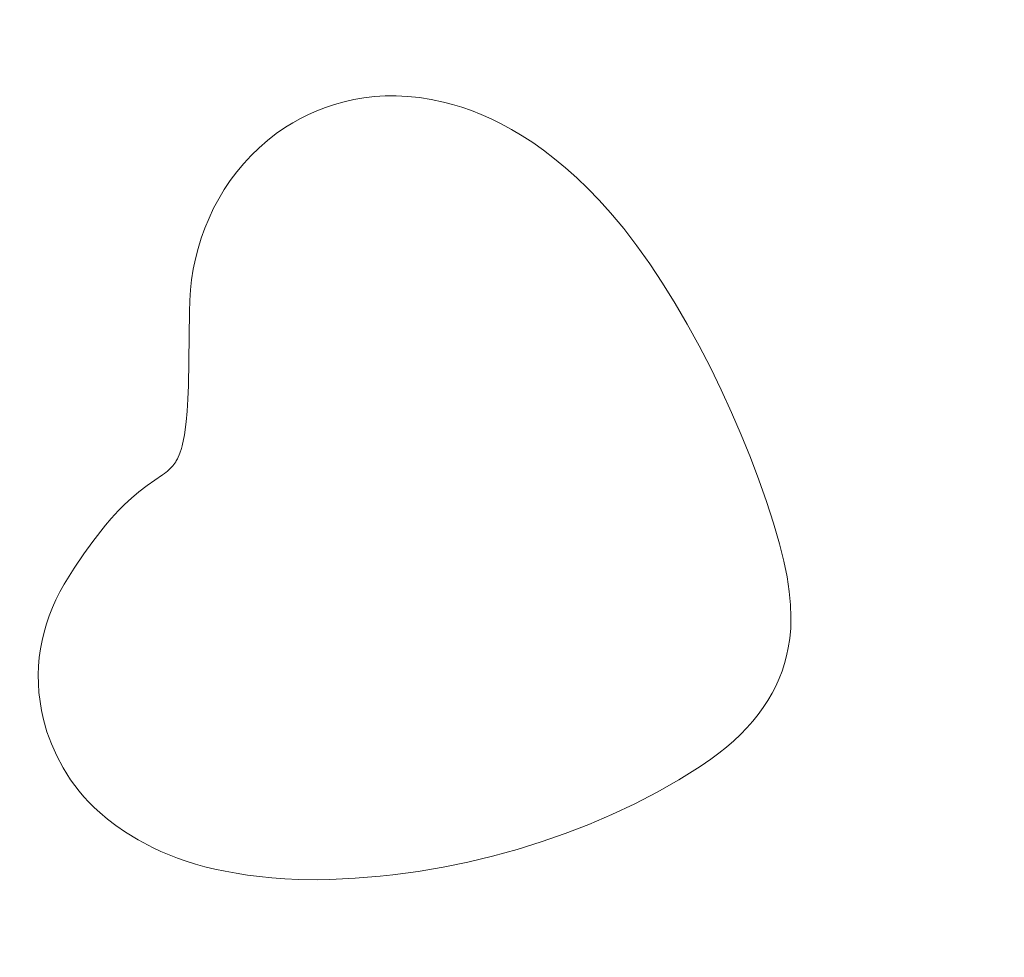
# Model space of a CAD drawing. Header units: millimetres. Extents: x -159 to 180, y -161 to 116.
# Tile 540 of 656: x 27.17 to 34.73, y -76.53 to -69.32. Entities that reach past the tile are written whole.
import ezdxf

# ---------------------------------------------------------------- set-up
doc = ezdxf.new("R2010")
doc.units = ezdxf.units.MM
doc.header["$MEASUREMENT"] = 0
doc.layers.add('Layer 1', color=7, linetype='Continuous')

msp = doc.modelspace()

# ---------------------------------------------------------------- linework, layer by layer
at = {"layer": 'Layer 1', "color": 18, "lineweight": 9}
for points, knots in [([(-158.5852, -104.074), (-158.5852, -104.074), (179.5952, -104.074), (179.5952, -104.074), (179.5952, -104.074), (179.5952, -104.074), (179.5952, 115.719), (179.5952, 115.719), (179.5952, 115.719), (179.5952, 115.719), (-158.5852, 115.719), (-158.5852, 115.719), (-158.5852, 115.719), (-158.5852, 115.719), (-158.5852, -104.074), (-158.5852, -104.074)], [0, 0, 0, 0, 0.2, 0.2, 0.2, 0.2, 0.4, 0.4, 0.4, 0.4, 0.6, 0.6, 0.6, 0.6, 1, 1, 1, 1]), ([(58.7021, -7.5691), (58.7021, -7.5691), (58.7021, -2.7996), (58.7021, -2.7996), (58.7021, -2.7996), (58.7021, -2.7996), (53.9333, -2.7996), (53.9333, -2.7996), (53.9333, -2.7996), (53.9333, -2.7996), (53.9333, 0.2004), (53.9333, 0.2004), (53.9333, 0.2004), (53.9333, 0.2004), (45.9738, 0.2004), (45.9738, 0.2004), (45.9738, 0.2004), (45.9738, 0.2004), (45.9738, -2.7996), (45.9738, -2.7996), (45.9738, -2.7996), (45.9738, -2.7996), (38.2683, -2.7996), (38.2683, -2.7996), (38.2683, -2.7996), (38.2683, -2.7996), (38.2683, 0.2004), (38.2683, 0.2004), (38.2683, 0.2004), (38.2683, 0.2004), (30.3088, 0.2004), (30.3088, 0.2004), (30.3088, 0.2004), (30.3088, 0.2004), (30.3088, -2.7996), (30.3088, -2.7996), (30.3088, -2.7996), (30.3088, -2.7996), (22.6034, -2.7996), (22.6034, -2.7996), (22.6034, -2.7996), (22.6034, -2.7996), (22.6034, 0.2004), (22.6034, 0.2004), (22.6034, 0.2004), (22.6034, 0.2004), (14.6439, 0.2004), (14.6439, 0.2004), (14.6439, 0.2004), (14.6439, 0.2004), (14.6439, -2.7996), (14.6439, -2.7996), (14.6439, -2.7996), (14.6439, -2.7996), (6.9385, -2.7996), (6.9385, -2.7996), (6.9385, -2.7996), (6.9385, -2.7996), (6.9385, 0.2004), (6.9385, 0.2004), (6.9385, 0.2004), (6.9385, 0.2004), (-1.021, 0.2004), (-1.021, 0.2004), (-1.021, 0.2004), (-1.021, 0.2004), (-1.021, -2.7996), (-1.021, -2.7996), (-1.021, -2.7996), (-1.021, -2.7996), (-8.7264, -2.7996), (-8.7264, -2.7996), (-8.7264, -2.7996), (-8.7264, -2.7996), (-8.7264, 0.2004), (-8.7264, 0.2004), (-8.7264, 0.2004), (-8.7264, 0.2004), (-16.686, 0.2004), (-16.686, 0.2004), (-16.686, 0.2004), (-16.686, 0.2004), (-16.686, -2.7996), (-16.686, -2.7996), (-16.686, -2.7996), (-16.686, -2.7996), (-24.3914, -2.7996), (-24.3914, -2.7996), (-24.3914, -2.7996), (-24.3914, -2.7996), (-24.3914, 0.2004), (-24.3914, 0.2004), (-24.3914, 0.2004), (-24.3914, 0.2004), (-32.351, 0.2004), (-32.351, 0.2004), (-32.351, 0.2004), (-32.351, 0.2004), (-32.351, -2.7996), (-32.351, -2.7996), (-32.351, -2.7996), (-32.351, -2.7996), (-37.1199, -2.7996), (-37.1199, -2.7996), (-37.1199, -2.7996), (-37.1199, -2.7996), (-37.1199, -7.5691), (-37.1199, -7.5691), (-37.1199, -7.5691), (-37.1199, -7.5691), (-40.1199, -7.5691), (-40.1199, -7.5691), (-40.1199, -7.5691), (-40.1199, -7.5691), (-40.1199, -15.5281), (-40.1199, -15.5281), (-40.1199, -15.5281), (-40.1199, -15.5281), (-37.1199, -15.5281), (-37.1199, -15.5281), (-37.1199, -15.5281), (-37.1199, -15.5281), (-37.1199, -23.2341), (-37.1199, -23.2341), (-37.1199, -23.2341), (-37.1199, -23.2341), (-40.1199, -23.2341), (-40.1199, -23.2341), (-40.1199, -23.2341), (-40.1199, -23.2341), (-40.1199, -31.1931), (-40.1199, -31.1931), (-40.1199, -31.1931), (-40.1199, -31.1931), (-37.1199, -31.1931), (-37.1199, -31.1931), (-37.1199, -31.1931), (-37.1199, -31.1931), (-37.1199, -38.8982), (-37.1199, -38.8982), (-37.1199, -38.8982), (-37.1199, -38.8982), (-40.1199, -38.8982), (-40.1199, -38.8982), (-40.1199, -38.8982), (-40.1199, -38.8982), (-40.1199, -46.8582), (-40.1199, -46.8582), (-40.1199, -46.8582), (-40.1199, -46.8582), (-37.1199, -46.8582), (-37.1199, -46.8582), (-37.1199, -46.8582), (-37.1199, -46.8582), (-37.1199, -54.5632), (-37.1199, -54.5632), (-37.1199, -54.5632), (-37.1199, -54.5632), (-40.1199, -54.5632), (-40.1199, -54.5632), (-40.1199, -54.5632), (-40.1199, -54.5632), (-40.1199, -62.5232), (-40.1199, -62.5232), (-40.1199, -62.5232), (-40.1199, -62.5232), (-37.1199, -62.5232), (-37.1199, -62.5232), (-37.1199, -62.5232), (-37.1199, -62.5232), (-37.1199, -70.2283), (-37.1199, -70.2283), (-37.1199, -70.2283), (-37.1199, -70.2283), (-40.1199, -70.2283), (-40.1199, -70.2283), (-40.1199, -70.2283), (-40.1199, -70.2283), (-40.1199, -78.1882), (-40.1199, -78.1882), (-40.1199, -78.1882), (-40.1199, -78.1882), (-37.1199, -78.1882), (-37.1199, -78.1882), (-37.1199, -78.1882), (-37.1199, -78.1882), (-37.1199, -85.8933), (-37.1199, -85.8933), (-37.1199, -85.8933), (-37.1199, -85.8933), (-40.1199, -85.8933), (-40.1199, -85.8933), (-40.1199, -85.8933), (-40.1199, -85.8933), (-40.1199, -93.8533), (-40.1199, -93.8533), (-40.1199, -93.8533), (-40.1199, -93.8533), (-37.1199, -93.8533), (-37.1199, -93.8533), (-37.1199, -93.8533), (-37.1199, -93.8533), (-37.1199, -98.6218), (-37.1199, -98.6218), (-37.1199, -98.6218), (-37.1199, -98.6218), (-32.351, -98.6218), (-32.351, -98.6218), (-32.351, -98.6218), (-32.351, -98.6218), (-32.351, -101.6218), (-32.351, -101.6218), (-32.351, -101.6218), (-32.351, -101.6218), (-24.3914, -101.6218), (-24.3914, -101.6218), (-24.3914, -101.6218), (-24.3914, -101.6218), (-24.3914, -98.6218), (-24.3914, -98.6218), (-24.3914, -98.6218), (-24.3914, -98.6218), (-16.686, -98.6218), (-16.686, -98.6218), (-16.686, -98.6218), (-16.686, -98.6218), (-16.686, -101.6218), (-16.686, -101.6218), (-16.686, -101.6218), (-16.686, -101.6218), (-8.7264, -101.6218), (-8.7264, -101.6218), (-8.7264, -101.6218), (-8.7264, -101.6218), (-8.7264, -98.6218), (-8.7264, -98.6218), (-8.7264, -98.6218), (-8.7264, -98.6218), (-1.021, -98.6218), (-1.021, -98.6218), (-1.021, -98.6218), (-1.021, -98.6218), (-1.021, -101.6218), (-1.021, -101.6218), (-1.021, -101.6218), (-1.021, -101.6218), (6.9385, -101.6218), (6.9385, -101.6218), (6.9385, -101.6218), (6.9385, -101.6218), (6.9385, -98.6218), (6.9385, -98.6218), (6.9385, -98.6218), (6.9385, -98.6218), (14.6439, -98.6218), (14.6439, -98.6218), (14.6439, -98.6218), (14.6439, -98.6218), (14.6439, -101.6218), (14.6439, -101.6218), (14.6439, -101.6218), (14.6439, -101.6218), (22.6034, -101.6218), (22.6034, -101.6218), (22.6034, -101.6218), (22.6034, -101.6218), (22.6034, -98.6218), (22.6034, -98.6218), (22.6034, -98.6218), (22.6034, -98.6218), (30.3088, -98.6218), (30.3088, -98.6218), (30.3088, -98.6218), (30.3088, -98.6218), (30.3088, -101.6218), (30.3088, -101.6218), (30.3088, -101.6218), (30.3088, -101.6218), (38.2683, -101.6218), (38.2683, -101.6218), (38.2683, -101.6218), (38.2683, -101.6218), (38.2683, -98.6218), (38.2683, -98.6218), (38.2683, -98.6218), (38.2683, -98.6218), (45.9738, -98.6218), (45.9738, -98.6218), (45.9738, -98.6218), (45.9738, -98.6218), (45.9738, -101.6218), (45.9738, -101.6218), (45.9738, -101.6218), (45.9738, -101.6218), (53.9333, -101.6218), (53.9333, -101.6218), (53.9333, -101.6218), (53.9333, -101.6218), (53.9333, -98.6218), (53.9333, -98.6218), (53.9333, -98.6218), (53.9333, -98.6218), (58.7021, -98.6218), (58.7021, -98.6218), (58.7021, -98.6218), (58.7021, -98.6218), (58.7021, -93.8533), (58.7021, -93.8533), (58.7021, -93.8533), (58.7021, -93.8533), (61.7021, -93.8533), (61.7021, -93.8533), (61.7021, -93.8533), (61.7021, -93.8533), (61.7021, -85.8933), (61.7021, -85.8933), (61.7021, -85.8933), (61.7021, -85.8933), (58.7021, -85.8933), (58.7021, -85.8933), (58.7021, -85.8933), (58.7021, -85.8933), (58.7021, -78.1882), (58.7021, -78.1882), (58.7021, -78.1882), (58.7021, -78.1882), (61.7021, -78.1882), (61.7021, -78.1882), (61.7021, -78.1882), (61.7021, -78.1882), (61.7021, -70.2283), (61.7021, -70.2283), (61.7021, -70.2283), (61.7021, -70.2283), (58.7021, -70.2283), (58.7021, -70.2283), (58.7021, -70.2283), (58.7021, -70.2283), (58.7021, -62.5232), (58.7021, -62.5232), (58.7021, -62.5232), (58.7021, -62.5232), (61.7021, -62.5232), (61.7021, -62.5232), (61.7021, -62.5232), (61.7021, -62.5232), (61.7021, -54.5632), (61.7021, -54.5632), (61.7021, -54.5632), (61.7021, -54.5632), (58.7021, -54.5632), (58.7021, -54.5632), (58.7021, -54.5632), (58.7021, -54.5632), (58.7021, -46.8582), (58.7021, -46.8582), (58.7021, -46.8582), (58.7021, -46.8582), (61.7021, -46.8582), (61.7021, -46.8582), (61.7021, -46.8582), (61.7021, -46.8582), (61.7021, -38.8982), (61.7021, -38.8982), (61.7021, -38.8982), (61.7021, -38.8982), (58.7021, -38.8982), (58.7021, -38.8982), (58.7021, -38.8982), (58.7021, -38.8982), (58.7021, -31.1931), (58.7021, -31.1931), (58.7021, -31.1931), (58.7021, -31.1931), (61.7021, -31.1931), (61.7021, -31.1931), (61.7021, -31.1931), (61.7021, -31.1931), (61.7021, -23.2341), (61.7021, -23.2341), (61.7021, -23.2341), (61.7021, -23.2341), (58.7021, -23.2341), (58.7021, -23.2341), (58.7021, -23.2341), (58.7021, -23.2341), (58.7021, -15.5281), (58.7021, -15.5281), (58.7021, -15.5281), (58.7021, -15.5281), (61.7021, -15.5281), (61.7021, -15.5281), (61.7021, -15.5281), (61.7021, -15.5281), (61.7021, -7.5691), (61.7021, -7.5691), (61.7021, -7.5691), (61.7021, -7.5691), (58.7021, -7.5691), (58.7021, -7.5691)], [0, 0, 0, 0, 0.009901, 0.009901, 0.009901, 0.009901, 0.019802, 0.019802, 0.019802, 0.019802, 0.029703, 0.029703, 0.029703, 0.029703, 0.039604, 0.039604, 0.039604, 0.039604, 0.049505, 0.049505, 0.049505, 0.049505, 0.059406, 0.059406, 0.059406, 0.059406, 0.069307, 0.069307, 0.069307, 0.069307, 0.079208, 0.079208, 0.079208, 0.079208, 0.089109, 0.089109, 0.089109, 0.089109, 0.09901, 0.09901, 0.09901, 0.09901, 0.108911, 0.108911, 0.108911, 0.108911, 0.118812, 0.118812, 0.118812, 0.118812, 0.128713, 0.128713, 0.128713, 0.128713, 0.138614, 0.138614, 0.138614, 0.138614, 0.148515, 0.148515, 0.148515, 0.148515, 0.158416, 0.158416, 0.158416, 0.158416, 0.168317, 0.168317, 0.168317, 0.168317, 0.178218, 0.178218, 0.178218, 0.178218, 0.188119, 0.188119, 0.188119, 0.188119, 0.19802, 0.19802, 0.19802, 0.19802, 0.207921, 0.207921, 0.207921, 0.207921, 0.217822, 0.217822, 0.217822, 0.217822, 0.227723, 0.227723, 0.227723, 0.227723, 0.237624, 0.237624, 0.237624, 0.237624, 0.247525, 0.247525, 0.247525, 0.247525, 0.257426, 0.257426, 0.257426, 0.257426, 0.267327, 0.267327, 0.267327, 0.267327, 0.277228, 0.277228, 0.277228, 0.277228, 0.287129, 0.287129, 0.287129, 0.287129, 0.29703, 0.29703, 0.29703, 0.29703, 0.306931, 0.306931, 0.306931, 0.306931, 0.316832, 0.316832, 0.316832, 0.316832, 0.326733, 0.326733, 0.326733, 0.326733, 0.336634, 0.336634, 0.336634, 0.336634, 0.346535, 0.346535, 0.346535, 0.346535, 0.356436, 0.356436, 0.356436, 0.356436, 0.366337, 0.366337, 0.366337, 0.366337, 0.376238, 0.376238, 0.376238, 0.376238, 0.386139, 0.386139, 0.386139, 0.386139, 0.39604, 0.39604, 0.39604, 0.39604, 0.405941, 0.405941, 0.405941, 0.405941, 0.415842, 0.415842, 0.415842, 0.415842, 0.425743, 0.425743, 0.425743, 0.425743, 0.435644, 0.435644, 0.435644, 0.435644, 0.445545, 0.445545, 0.445545, 0.445545, 0.455446, 0.455446, 0.455446, 0.455446, 0.465347, 0.465347, 0.465347, 0.465347, 0.475248, 0.475248, 0.475248, 0.475248, 0.485149, 0.485149, 0.485149, 0.485149, 0.49505, 0.49505, 0.49505, 0.49505, 0.50495, 0.50495, 0.50495, 0.50495, 0.514851, 0.514851, 0.514851, 0.514851, 0.524752, 0.524752, 0.524752, 0.524752, 0.534653, 0.534653, 0.534653, 0.534653, 0.544554, 0.544554, 0.544554, 0.544554, 0.554455, 0.554455, 0.554455, 0.554455, 0.564356, 0.564356, 0.564356, 0.564356, 0.574257, 0.574257, 0.574257, 0.574257, 0.584158, 0.584158, 0.584158, 0.584158, 0.594059, 0.594059, 0.594059, 0.594059, 0.60396, 0.60396, 0.60396, 0.60396, 0.613861, 0.613861, 0.613861, 0.613861, 0.623762, 0.623762, 0.623762, 0.623762, 0.633663, 0.633663, 0.633663, 0.633663, 0.643564, 0.643564, 0.643564, 0.643564, 0.653465, 0.653465, 0.653465, 0.653465, 0.663366, 0.663366, 0.663366, 0.663366, 0.673267, 0.673267, 0.673267, 0.673267, 0.683168, 0.683168, 0.683168, 0.683168, 0.693069, 0.693069, 0.693069, 0.693069, 0.70297, 0.70297, 0.70297, 0.70297, 0.712871, 0.712871, 0.712871, 0.712871, 0.722772, 0.722772, 0.722772, 0.722772, 0.732673, 0.732673, 0.732673, 0.732673, 0.742574, 0.742574, 0.742574, 0.742574, 0.752475, 0.752475, 0.752475, 0.752475, 0.762376, 0.762376, 0.762376, 0.762376, 0.772277, 0.772277, 0.772277, 0.772277, 0.782178, 0.782178, 0.782178, 0.782178, 0.792079, 0.792079, 0.792079, 0.792079, 0.80198, 0.80198, 0.80198, 0.80198, 0.811881, 0.811881, 0.811881, 0.811881, 0.821782, 0.821782, 0.821782, 0.821782, 0.831683, 0.831683, 0.831683, 0.831683, 0.841584, 0.841584, 0.841584, 0.841584, 0.851485, 0.851485, 0.851485, 0.851485, 0.861386, 0.861386, 0.861386, 0.861386, 0.871287, 0.871287, 0.871287, 0.871287, 0.881188, 0.881188, 0.881188, 0.881188, 0.891089, 0.891089, 0.891089, 0.891089, 0.90099, 0.90099, 0.90099, 0.90099, 0.910891, 0.910891, 0.910891, 0.910891, 0.920792, 0.920792, 0.920792, 0.920792, 0.930693, 0.930693, 0.930693, 0.930693, 0.940594, 0.940594, 0.940594, 0.940594, 0.950495, 0.950495, 0.950495, 0.950495, 0.960396, 0.960396, 0.960396, 0.960396, 0.970297, 0.970297, 0.970297, 0.970297, 0.980198, 0.980198, 0.980198, 0.980198, 1, 1, 1, 1]), ([(28.0773, -75.6296), (28.0773, -75.6296), (28.1929, -75.6896), (28.1929, -75.6896), (28.1929, -75.6896), (28.1929, -75.6896), (28.2534, -75.7175), (28.2534, -75.7175), (28.2534, -75.7175), (28.2534, -75.7175), (28.316, -75.744), (28.316, -75.744), (28.316, -75.744), (28.316, -75.744), (28.3809, -75.7691), (28.3809, -75.7691), (28.3809, -75.7691), (28.3809, -75.7691), (28.4483, -75.7926), (28.4483, -75.7926), (28.4483, -75.7926), (28.4483, -75.7926), (28.5185, -75.8146), (28.5185, -75.8146), (28.5185, -75.8146), (28.5185, -75.8146), (28.5916, -75.835), (28.5916, -75.835), (28.5916, -75.835), (28.5916, -75.835), (28.668, -75.8537), (28.668, -75.8537), (28.668, -75.8537), (28.668, -75.8537), (28.7478, -75.8706), (28.7478, -75.8706), (28.7478, -75.8706), (28.7478, -75.8706), (28.8313, -75.8858), (28.8313, -75.8858), (28.8313, -75.8858), (28.8313, -75.8858), (28.9186, -75.8992), (28.9186, -75.8992), (28.9186, -75.8992), (28.9186, -75.8992), (29.0101, -75.9107), (29.0101, -75.9107), (29.0101, -75.9107), (29.0101, -75.9107), (29.1059, -75.9202), (29.1059, -75.9202), (29.1059, -75.9202), (29.1059, -75.9202), (29.2063, -75.9278), (29.2063, -75.9278), (29.2063, -75.9278), (29.2063, -75.9278), (29.3115, -75.9334), (29.3115, -75.9334), (29.3115, -75.9334), (29.3115, -75.9334), (29.4534, -75.9353), (29.4534, -75.9353), (29.4534, -75.9353), (29.4534, -75.9353), (29.5505, -75.9332), (29.5505, -75.9332), (29.5505, -75.9332), (29.5505, -75.9332), (29.6477, -75.9293), (29.6477, -75.9293), (29.6477, -75.9293), (29.6477, -75.9293), (29.7449, -75.9238), (29.7449, -75.9238), (29.7449, -75.9238), (29.7449, -75.9238), (29.842, -75.9167), (29.842, -75.9167), (29.842, -75.9167), (29.842, -75.9167), (29.9391, -75.9079), (29.9391, -75.9079), (29.9391, -75.9079), (29.9391, -75.9079), (30.036, -75.8974), (30.036, -75.8974), (30.036, -75.8974), (30.036, -75.8974), (30.2292, -75.8715), (30.2292, -75.8715), (30.2292, -75.8715), (30.2292, -75.8715), (30.4216, -75.8391), (30.4216, -75.8391), (30.4216, -75.8391), (30.4216, -75.8391), (30.6128, -75.8003), (30.6128, -75.8003), (30.6128, -75.8003), (30.6128, -75.8003), (30.8025, -75.755), (30.8025, -75.755), (30.8025, -75.755), (30.8025, -75.755), (30.9904, -75.7033), (30.9904, -75.7033), (30.9904, -75.7033), (30.9904, -75.7033), (31.1763, -75.6453), (31.1763, -75.6453), (31.1763, -75.6453), (31.1763, -75.6453), (31.36, -75.5811), (31.36, -75.5811), (31.36, -75.5811), (31.36, -75.5811), (31.541, -75.5105), (31.541, -75.5105), (31.541, -75.5105), (31.541, -75.5105), (31.7192, -75.4338), (31.7192, -75.4338), (31.7192, -75.4338), (31.7192, -75.4338), (31.8942, -75.351), (31.8942, -75.351), (31.8942, -75.351), (31.8942, -75.351), (32.0658, -75.2621), (32.0658, -75.2621), (32.0658, -75.2621), (32.0658, -75.2621), (32.2337, -75.1671), (32.2337, -75.1671), (32.2337, -75.1671), (32.2337, -75.1671), (32.3977, -75.0662), (32.3977, -75.0662), (32.3977, -75.0662), (32.3977, -75.0662), (32.4388, -75.0379), (32.4388, -75.0379), (32.4388, -75.0379), (32.4388, -75.0379), (32.4784, -75.0095), (32.4784, -75.0095), (32.4784, -75.0095), (32.4784, -75.0095), (32.5409, -74.963), (32.5409, -74.963), (32.5409, -74.963), (32.5409, -74.963), (32.6, -74.9156), (32.6, -74.9156), (32.6, -74.9156), (32.6, -74.9156), (32.6555, -74.8672), (32.6555, -74.8672), (32.6555, -74.8672), (32.6555, -74.8672), (32.7077, -74.8179), (32.7077, -74.8179), (32.7077, -74.8179), (32.7077, -74.8179), (32.7564, -74.7677), (32.7564, -74.7677), (32.7564, -74.7677), (32.7564, -74.7677), (32.8017, -74.7165), (32.8017, -74.7165), (32.8017, -74.7165), (32.8017, -74.7165), (32.8436, -74.6644), (32.8436, -74.6644), (32.8436, -74.6644), (32.8436, -74.6644), (32.8823, -74.6113), (32.8823, -74.6113), (32.8823, -74.6113), (32.8823, -74.6113), (32.9176, -74.5573), (32.9176, -74.5573), (32.9176, -74.5573), (32.9176, -74.5573), (32.9496, -74.5024), (32.9496, -74.5024), (32.9496, -74.5024), (32.9496, -74.5024), (32.9784, -74.4465), (32.9784, -74.4465), (32.9784, -74.4465), (32.9784, -74.4465), (33.004, -74.3897), (33.004, -74.3897), (33.004, -74.3897), (33.004, -74.3897), (33.0264, -74.332), (33.0264, -74.332), (33.0264, -74.332), (33.0264, -74.332), (33.0456, -74.2733), (33.0456, -74.2733), (33.0456, -74.2733), (33.0456, -74.2733), (33.0617, -74.2136), (33.0617, -74.2136), (33.0617, -74.2136), (33.0617, -74.2136), (33.0747, -74.1531), (33.0747, -74.1531), (33.0747, -74.1531), (33.0747, -74.1531), (33.0859, -74.0808), (33.0859, -74.0808), (33.0859, -74.0808), (33.0859, -74.0808), (33.093, -74.0018), (33.093, -74.0018), (33.093, -74.0018), (33.093, -74.0018), (33.0953, -73.9155), (33.0953, -73.9155), (33.0953, -73.9155), (33.0953, -73.9155), (33.092, -73.8213), (33.092, -73.8213), (33.092, -73.8213), (33.092, -73.8213), (33.0823, -73.7186), (33.0823, -73.7186), (33.0823, -73.7186), (33.0823, -73.7186), (33.0656, -73.607), (33.0656, -73.607), (33.0656, -73.607), (33.0656, -73.607), (33.0411, -73.4857), (33.0411, -73.4857), (33.0411, -73.4857), (33.0411, -73.4857), (33.0079, -73.3543), (33.0079, -73.3543), (33.0079, -73.3543), (33.0079, -73.3543), (32.9611, -73.1939), (32.9611, -73.1939), (32.9611, -73.1939), (32.9611, -73.1939), (32.9079, -73.0289), (32.9079, -73.0289), (32.9079, -73.0289), (32.9079, -73.0289), (32.8486, -72.8604), (32.8486, -72.8604), (32.8486, -72.8604), (32.8486, -72.8604), (32.7838, -72.6892), (32.7838, -72.6892), (32.7838, -72.6892), (32.7838, -72.6892), (32.7137, -72.5165), (32.7137, -72.5165), (32.7137, -72.5165), (32.7137, -72.5165), (32.6387, -72.3433), (32.6387, -72.3433), (32.6387, -72.3433), (32.6387, -72.3433), (32.5593, -72.1705), (32.5593, -72.1705), (32.5593, -72.1705), (32.5593, -72.1705), (32.4758, -71.9993), (32.4758, -71.9993), (32.4758, -71.9993), (32.4758, -71.9993), (32.3887, -71.8307), (32.3887, -71.8307), (32.3887, -71.8307), (32.3887, -71.8307), (32.2983, -71.6657), (32.2983, -71.6657), (32.2983, -71.6657), (32.2983, -71.6657), (32.2049, -71.5052), (32.2049, -71.5052), (32.2049, -71.5052), (32.2049, -71.5052), (32.1091, -71.3505), (32.1091, -71.3505), (32.1091, -71.3505), (32.1091, -71.3505), (32.0112, -71.2023), (32.0112, -71.2023), (32.0112, -71.2023), (32.0112, -71.2023), (31.9116, -71.0619), (31.9116, -71.0619), (31.9116, -71.0619), (31.9116, -71.0619), (31.8106, -70.9303), (31.8106, -70.9303), (31.8106, -70.9303), (31.8106, -70.9303), (31.7087, -70.8084), (31.7087, -70.8084), (31.7087, -70.8084), (31.7087, -70.8084), (31.6215, -70.7121), (31.6215, -70.7121), (31.6215, -70.7121), (31.6215, -70.7121), (31.5347, -70.6227), (31.5347, -70.6227), (31.5347, -70.6227), (31.5347, -70.6227), (31.4484, -70.5398), (31.4484, -70.5398), (31.4484, -70.5398), (31.4484, -70.5398), (31.3627, -70.4633), (31.3627, -70.4633), (31.3627, -70.4633), (31.3627, -70.4633), (31.2779, -70.393), (31.2779, -70.393), (31.2779, -70.393), (31.2779, -70.393), (31.1938, -70.3285), (31.1938, -70.3285), (31.1938, -70.3285), (31.1938, -70.3285), (31.1108, -70.2697), (31.1108, -70.2697), (31.1108, -70.2697), (31.1108, -70.2697), (31.0288, -70.2164), (31.0288, -70.2164), (31.0288, -70.2164), (31.0288, -70.2164), (30.9481, -70.1682), (30.9481, -70.1682), (30.9481, -70.1682), (30.9481, -70.1682), (30.8686, -70.1251), (30.8686, -70.1251), (30.8686, -70.1251), (30.8686, -70.1251), (30.7906, -70.0867), (30.7906, -70.0867), (30.7906, -70.0867), (30.7906, -70.0867), (30.7141, -70.0528), (30.7141, -70.0528), (30.7141, -70.0528), (30.7141, -70.0528), (30.6393, -70.0232), (30.6393, -70.0232), (30.6393, -70.0232), (30.6393, -70.0232), (30.5662, -69.9976), (30.5662, -69.9976), (30.5662, -69.9976), (30.5662, -69.9976), (30.495, -69.9759), (30.495, -69.9759), (30.495, -69.9759), (30.495, -69.9759), (30.4258, -69.9578), (30.4258, -69.9578), (30.4258, -69.9578), (30.4258, -69.9578), (30.3314, -69.9377), (30.3314, -69.9377), (30.3314, -69.9377), (30.3314, -69.9377), (30.2393, -69.9233), (30.2393, -69.9233), (30.2393, -69.9233), (30.2393, -69.9233), (30.1494, -69.9141), (30.1494, -69.9141), (30.1494, -69.9141), (30.1494, -69.9141), (30.0619, -69.91), (30.0619, -69.91), (30.0619, -69.91), (30.0619, -69.91), (29.9767, -69.9107), (29.9767, -69.9107), (29.9767, -69.9107), (29.9767, -69.9107), (29.894, -69.9158), (29.894, -69.9158), (29.894, -69.9158), (29.894, -69.9158), (29.8137, -69.9251), (29.8137, -69.9251), (29.8137, -69.9251), (29.8137, -69.9251), (29.736, -69.9383), (29.736, -69.9383), (29.736, -69.9383), (29.736, -69.9383), (29.6608, -69.9552), (29.6608, -69.9552), (29.6608, -69.9552), (29.6608, -69.9552), (29.5883, -69.9754), (29.5883, -69.9754), (29.5883, -69.9754), (29.5883, -69.9754), (29.5185, -69.9986), (29.5185, -69.9986), (29.5185, -69.9986), (29.5185, -69.9986), (29.4514, -70.0247), (29.4514, -70.0247), (29.4514, -70.0247), (29.4514, -70.0247), (29.3871, -70.0532), (29.3871, -70.0532), (29.3871, -70.0532), (29.3871, -70.0532), (29.3257, -70.084), (29.3257, -70.084), (29.3257, -70.084), (29.3257, -70.084), (29.2672, -70.1167), (29.2672, -70.1167), (29.2672, -70.1167), (29.2672, -70.1167), (29.2116, -70.1511), (29.2116, -70.1511), (29.2116, -70.1511), (29.2116, -70.1511), (29.1402, -70.2004), (29.1402, -70.2004), (29.1402, -70.2004), (29.1402, -70.2004), (29.0724, -70.2531), (29.0724, -70.2531), (29.0724, -70.2531), (29.0724, -70.2531), (29.008, -70.309), (29.008, -70.309), (29.008, -70.309), (29.008, -70.309), (28.9473, -70.368), (28.9473, -70.368), (28.9473, -70.368), (28.9473, -70.368), (28.8901, -70.4297), (28.8901, -70.4297), (28.8901, -70.4297), (28.8901, -70.4297), (28.8365, -70.4942), (28.8365, -70.4942), (28.8365, -70.4942), (28.8365, -70.4942), (28.7865, -70.5611), (28.7865, -70.5611), (28.7865, -70.5611), (28.7865, -70.5611), (28.7402, -70.6303), (28.7402, -70.6303), (28.7402, -70.6303), (28.7402, -70.6303), (28.6975, -70.7015), (28.6975, -70.7015), (28.6975, -70.7015), (28.6975, -70.7015), (28.6584, -70.7746), (28.6584, -70.7746), (28.6584, -70.7746), (28.6584, -70.7746), (28.6231, -70.8495), (28.6231, -70.8495), (28.6231, -70.8495), (28.6231, -70.8495), (28.5914, -70.9258), (28.5914, -70.9258), (28.5914, -70.9258), (28.5914, -70.9258), (28.5635, -71.0035), (28.5635, -71.0035), (28.5635, -71.0035), (28.5635, -71.0035), (28.5393, -71.0823), (28.5393, -71.0823), (28.5393, -71.0823), (28.5393, -71.0823), (28.5188, -71.162), (28.5188, -71.162), (28.5188, -71.162), (28.5188, -71.162), (28.5021, -71.2424), (28.5021, -71.2424), (28.5021, -71.2424), (28.5021, -71.2424), (28.4891, -71.3232), (28.4891, -71.3232), (28.4891, -71.3232), (28.4891, -71.3232), (28.4802, -71.4015), (28.4802, -71.4015), (28.4802, -71.4015), (28.4802, -71.4015), (28.4747, -71.4819), (28.4747, -71.4819), (28.4747, -71.4819), (28.4747, -71.4819), (28.472, -71.5691), (28.472, -71.5691), (28.472, -71.5691), (28.472, -71.5691), (28.464, -72.1365), (28.464, -72.1365), (28.464, -72.1365), (28.464, -72.1365), (28.4596, -72.242), (28.4596, -72.242), (28.4596, -72.242), (28.4596, -72.242), (28.454, -72.3338), (28.454, -72.3338), (28.454, -72.3338), (28.454, -72.3338), (28.447, -72.4148), (28.447, -72.4148), (28.447, -72.4148), (28.447, -72.4148), (28.4343, -72.5147), (28.4343, -72.5147), (28.4343, -72.5147), (28.4343, -72.5147), (28.4174, -72.5994), (28.4174, -72.5994), (28.4174, -72.5994), (28.4174, -72.5994), (28.4142, -72.6111), (28.4142, -72.6111), (28.4142, -72.6111), (28.4142, -72.6111), (28.4109, -72.6218), (28.4109, -72.6218), (28.4109, -72.6218), (28.4109, -72.6218), (28.3996, -72.657), (28.3996, -72.657), (28.3996, -72.657), (28.3996, -72.657), (28.3805, -72.699), (28.3805, -72.699), (28.3805, -72.699), (28.3805, -72.699), (28.3762, -72.7078), (28.3762, -72.7078), (28.3762, -72.7078), (28.3762, -72.7078), (28.3717, -72.7156), (28.3717, -72.7156), (28.3717, -72.7156), (28.3717, -72.7156), (28.3671, -72.7224), (28.3671, -72.7224), (28.3671, -72.7224), (28.3671, -72.7224), (28.3445, -72.7537), (28.3445, -72.7537), (28.3445, -72.7537), (28.3445, -72.7537), (28.3327, -72.7679), (28.3327, -72.7679), (28.3327, -72.7679), (28.3327, -72.7679), (28.3131, -72.7859), (28.3131, -72.7859), (28.3131, -72.7859), (28.3131, -72.7859), (28.3069, -72.7918), (28.3069, -72.7918), (28.3069, -72.7918), (28.3069, -72.7918), (28.3005, -72.7976), (28.3005, -72.7976), (28.3005, -72.7976), (28.3005, -72.7976), (28.2941, -72.8025), (28.2941, -72.8025), (28.2941, -72.8025), (28.2941, -72.8025), (28.2806, -72.8132), (28.2806, -72.8132), (28.2806, -72.8132), (28.2806, -72.8132), (28.2665, -72.824), (28.2665, -72.824), (28.2665, -72.824), (28.2665, -72.824), (28.1481, -72.906), (28.1481, -72.906), (28.1481, -72.906), (28.1481, -72.906), (28.0839, -72.9545), (28.0839, -72.9545), (28.0839, -72.9545), (28.0839, -72.9545), (28.0264, -73.0022), (28.0264, -73.0022), (28.0264, -73.0022), (28.0264, -73.0022), (27.9745, -73.0499), (27.9745, -73.0499), (27.9745, -73.0499), (27.9745, -73.0499), (27.9268, -73.0984), (27.9268, -73.0984), (27.9268, -73.0984), (27.9268, -73.0984), (27.8713, -73.1588), (27.8713, -73.1588), (27.8713, -73.1588), (27.8713, -73.1588), (27.8262, -73.2109), (27.8262, -73.2109), (27.8262, -73.2109), (27.8262, -73.2109), (27.7294, -73.3347), (27.7294, -73.3347), (27.7294, -73.3347), (27.7294, -73.3347), (27.6604, -73.4304), (27.6604, -73.4304), (27.6604, -73.4304), (27.6604, -73.4304), (27.5872, -73.5398), (27.5872, -73.5398), (27.5872, -73.5398), (27.5872, -73.5398), (27.5099, -73.6629), (27.5099, -73.6629), (27.5099, -73.6629), (27.5099, -73.6629), (27.4769, -73.7224), (27.4769, -73.7224), (27.4769, -73.7224), (27.4769, -73.7224), (27.4466, -73.7828), (27.4466, -73.7828), (27.4466, -73.7828), (27.4466, -73.7828), (27.4193, -73.844), (27.4193, -73.844), (27.4193, -73.844), (27.4193, -73.844), (27.3948, -73.9061), (27.3948, -73.9061), (27.3948, -73.9061), (27.3948, -73.9061), (27.3733, -73.9689), (27.3733, -73.9689), (27.3733, -73.9689), (27.3733, -73.9689), (27.3549, -74.0325), (27.3549, -74.0325), (27.3549, -74.0325), (27.3549, -74.0325), (27.3395, -74.0968), (27.3395, -74.0968), (27.3395, -74.0968), (27.3395, -74.0968), (27.3274, -74.1618), (27.3274, -74.1618), (27.3274, -74.1618), (27.3274, -74.1618), (27.3184, -74.2275), (27.3184, -74.2275), (27.3184, -74.2275), (27.3184, -74.2275), (27.3128, -74.2939), (27.3128, -74.2939), (27.3128, -74.2939), (27.3128, -74.2939), (27.3105, -74.3609), (27.3105, -74.3609), (27.3105, -74.3609), (27.3105, -74.3609), (27.3116, -74.4286), (27.3116, -74.4286), (27.3116, -74.4286), (27.3116, -74.4286), (27.3162, -74.4968), (27.3162, -74.4968), (27.3162, -74.4968), (27.3162, -74.4968), (27.3243, -74.5656), (27.3243, -74.5656), (27.3243, -74.5656), (27.3243, -74.5656), (27.3361, -74.635), (27.3361, -74.635), (27.3361, -74.635), (27.3361, -74.635), (27.3515, -74.7048), (27.3515, -74.7048), (27.3515, -74.7048), (27.3515, -74.7048), (27.3777, -74.7975), (27.3777, -74.7975), (27.3777, -74.7975), (27.3777, -74.7975), (27.4113, -74.8908), (27.4113, -74.8908), (27.4113, -74.8908), (27.4113, -74.8908), (27.4525, -74.9838), (27.4525, -74.9838), (27.4525, -74.9838), (27.4525, -74.9838), (27.5016, -75.076), (27.5016, -75.076), (27.5016, -75.076), (27.5016, -75.076), (27.559, -75.1663), (27.559, -75.1663), (27.559, -75.1663), (27.559, -75.1663), (27.591, -75.2106), (27.591, -75.2106), (27.591, -75.2106), (27.591, -75.2106), (27.6251, -75.2542), (27.6251, -75.2542), (27.6251, -75.2542), (27.6251, -75.2542), (27.6615, -75.2969), (27.6615, -75.2969), (27.6615, -75.2969), (27.6615, -75.2969), (27.7001, -75.3387), (27.7001, -75.3387), (27.7001, -75.3387), (27.7001, -75.3387), (27.7411, -75.3795), (27.7411, -75.3795), (27.7411, -75.3795), (27.7411, -75.3795), (27.7844, -75.4192), (27.7844, -75.4192), (27.7844, -75.4192), (27.7844, -75.4192), (27.8424, -75.4688), (27.8424, -75.4688), (27.8424, -75.4688), (27.8424, -75.4688), (27.9056, -75.5182), (27.9056, -75.5182), (27.9056, -75.5182), (27.9056, -75.5182), (27.9815, -75.5707), (27.9815, -75.5707), (27.9815, -75.5707), (27.9815, -75.5707), (28.0773, -75.6296), (28.0773, -75.6296)], [0, 0, 0, 0, 0.005181, 0.005181, 0.005181, 0.005181, 0.010363, 0.010363, 0.010363, 0.010363, 0.015544, 0.015544, 0.015544, 0.015544, 0.020725, 0.020725, 0.020725, 0.020725, 0.025907, 0.025907, 0.025907, 0.025907, 0.031088, 0.031088, 0.031088, 0.031088, 0.036269, 0.036269, 0.036269, 0.036269, 0.041451, 0.041451, 0.041451, 0.041451, 0.046632, 0.046632, 0.046632, 0.046632, 0.051813, 0.051813, 0.051813, 0.051813, 0.056995, 0.056995, 0.056995, 0.056995, 0.062176, 0.062176, 0.062176, 0.062176, 0.067358, 0.067358, 0.067358, 0.067358, 0.072539, 0.072539, 0.072539, 0.072539, 0.07772, 0.07772, 0.07772, 0.07772, 0.082902, 0.082902, 0.082902, 0.082902, 0.088083, 0.088083, 0.088083, 0.088083, 0.093264, 0.093264, 0.093264, 0.093264, 0.098446, 0.098446, 0.098446, 0.098446, 0.103627, 0.103627, 0.103627, 0.103627, 0.108808, 0.108808, 0.108808, 0.108808, 0.11399, 0.11399, 0.11399, 0.11399, 0.119171, 0.119171, 0.119171, 0.119171, 0.124352, 0.124352, 0.124352, 0.124352, 0.129534, 0.129534, 0.129534, 0.129534, 0.134715, 0.134715, 0.134715, 0.134715, 0.139896, 0.139896, 0.139896, 0.139896, 0.145078, 0.145078, 0.145078, 0.145078, 0.150259, 0.150259, 0.150259, 0.150259, 0.15544, 0.15544, 0.15544, 0.15544, 0.160622, 0.160622, 0.160622, 0.160622, 0.165803, 0.165803, 0.165803, 0.165803, 0.170984, 0.170984, 0.170984, 0.170984, 0.176166, 0.176166, 0.176166, 0.176166, 0.181347, 0.181347, 0.181347, 0.181347, 0.186528, 0.186528, 0.186528, 0.186528, 0.19171, 0.19171, 0.19171, 0.19171, 0.196891, 0.196891, 0.196891, 0.196891, 0.202073, 0.202073, 0.202073, 0.202073, 0.207254, 0.207254, 0.207254, 0.207254, 0.212435, 0.212435, 0.212435, 0.212435, 0.217617, 0.217617, 0.217617, 0.217617, 0.222798, 0.222798, 0.222798, 0.222798, 0.227979, 0.227979, 0.227979, 0.227979, 0.233161, 0.233161, 0.233161, 0.233161, 0.238342, 0.238342, 0.238342, 0.238342, 0.243523, 0.243523, 0.243523, 0.243523, 0.248705, 0.248705, 0.248705, 0.248705, 0.253886, 0.253886, 0.253886, 0.253886, 0.259067, 0.259067, 0.259067, 0.259067, 0.264249, 0.264249, 0.264249, 0.264249, 0.26943, 0.26943, 0.26943, 0.26943, 0.274611, 0.274611, 0.274611, 0.274611, 0.279793, 0.279793, 0.279793, 0.279793, 0.284974, 0.284974, 0.284974, 0.284974, 0.290155, 0.290155, 0.290155, 0.290155, 0.295337, 0.295337, 0.295337, 0.295337, 0.300518, 0.300518, 0.300518, 0.300518, 0.305699, 0.305699, 0.305699, 0.305699, 0.310881, 0.310881, 0.310881, 0.310881, 0.316062, 0.316062, 0.316062, 0.316062, 0.321244, 0.321244, 0.321244, 0.321244, 0.326425, 0.326425, 0.326425, 0.326425, 0.331606, 0.331606, 0.331606, 0.331606, 0.336788, 0.336788, 0.336788, 0.336788, 0.341969, 0.341969, 0.341969, 0.341969, 0.34715, 0.34715, 0.34715, 0.34715, 0.352332, 0.352332, 0.352332, 0.352332, 0.357513, 0.357513, 0.357513, 0.357513, 0.362694, 0.362694, 0.362694, 0.362694, 0.367876, 0.367876, 0.367876, 0.367876, 0.373057, 0.373057, 0.373057, 0.373057, 0.378238, 0.378238, 0.378238, 0.378238, 0.38342, 0.38342, 0.38342, 0.38342, 0.388601, 0.388601, 0.388601, 0.388601, 0.393782, 0.393782, 0.393782, 0.393782, 0.398964, 0.398964, 0.398964, 0.398964, 0.404145, 0.404145, 0.404145, 0.404145, 0.409326, 0.409326, 0.409326, 0.409326, 0.414508, 0.414508, 0.414508, 0.414508, 0.419689, 0.419689, 0.419689, 0.419689, 0.42487, 0.42487, 0.42487, 0.42487, 0.430052, 0.430052, 0.430052, 0.430052, 0.435233, 0.435233, 0.435233, 0.435233, 0.440415, 0.440415, 0.440415, 0.440415, 0.445596, 0.445596, 0.445596, 0.445596, 0.450777, 0.450777, 0.450777, 0.450777, 0.455959, 0.455959, 0.455959, 0.455959, 0.46114, 0.46114, 0.46114, 0.46114, 0.466321, 0.466321, 0.466321, 0.466321, 0.471503, 0.471503, 0.471503, 0.471503, 0.476684, 0.476684, 0.476684, 0.476684, 0.481865, 0.481865, 0.481865, 0.481865, 0.487047, 0.487047, 0.487047, 0.487047, 0.492228, 0.492228, 0.492228, 0.492228, 0.497409, 0.497409, 0.497409, 0.497409, 0.502591, 0.502591, 0.502591, 0.502591, 0.507772, 0.507772, 0.507772, 0.507772, 0.512953, 0.512953, 0.512953, 0.512953, 0.518135, 0.518135, 0.518135, 0.518135, 0.523316, 0.523316, 0.523316, 0.523316, 0.528497, 0.528497, 0.528497, 0.528497, 0.533679, 0.533679, 0.533679, 0.533679, 0.53886, 0.53886, 0.53886, 0.53886, 0.544041, 0.544041, 0.544041, 0.544041, 0.549223, 0.549223, 0.549223, 0.549223, 0.554404, 0.554404, 0.554404, 0.554404, 0.559585, 0.559585, 0.559585, 0.559585, 0.564767, 0.564767, 0.564767, 0.564767, 0.569948, 0.569948, 0.569948, 0.569948, 0.57513, 0.57513, 0.57513, 0.57513, 0.580311, 0.580311, 0.580311, 0.580311, 0.585492, 0.585492, 0.585492, 0.585492, 0.590674, 0.590674, 0.590674, 0.590674, 0.595855, 0.595855, 0.595855, 0.595855, 0.601036, 0.601036, 0.601036, 0.601036, 0.606218, 0.606218, 0.606218, 0.606218, 0.611399, 0.611399, 0.611399, 0.611399, 0.61658, 0.61658, 0.61658, 0.61658, 0.621762, 0.621762, 0.621762, 0.621762, 0.626943, 0.626943, 0.626943, 0.626943, 0.632124, 0.632124, 0.632124, 0.632124, 0.637306, 0.637306, 0.637306, 0.637306, 0.642487, 0.642487, 0.642487, 0.642487, 0.647668, 0.647668, 0.647668, 0.647668, 0.65285, 0.65285, 0.65285, 0.65285, 0.658031, 0.658031, 0.658031, 0.658031, 0.663212, 0.663212, 0.663212, 0.663212, 0.668394, 0.668394, 0.668394, 0.668394, 0.673575, 0.673575, 0.673575, 0.673575, 0.678756, 0.678756, 0.678756, 0.678756, 0.683938, 0.683938, 0.683938, 0.683938, 0.689119, 0.689119, 0.689119, 0.689119, 0.694301, 0.694301, 0.694301, 0.694301, 0.699482, 0.699482, 0.699482, 0.699482, 0.704663, 0.704663, 0.704663, 0.704663, 0.709845, 0.709845, 0.709845, 0.709845, 0.715026, 0.715026, 0.715026, 0.715026, 0.720207, 0.720207, 0.720207, 0.720207, 0.725389, 0.725389, 0.725389, 0.725389, 0.73057, 0.73057, 0.73057, 0.73057, 0.735751, 0.735751, 0.735751, 0.735751, 0.740933, 0.740933, 0.740933, 0.740933, 0.746114, 0.746114, 0.746114, 0.746114, 0.751295, 0.751295, 0.751295, 0.751295, 0.756477, 0.756477, 0.756477, 0.756477, 0.761658, 0.761658, 0.761658, 0.761658, 0.766839, 0.766839, 0.766839, 0.766839, 0.772021, 0.772021, 0.772021, 0.772021, 0.777202, 0.777202, 0.777202, 0.777202, 0.782383, 0.782383, 0.782383, 0.782383, 0.787565, 0.787565, 0.787565, 0.787565, 0.792746, 0.792746, 0.792746, 0.792746, 0.797927, 0.797927, 0.797927, 0.797927, 0.803109, 0.803109, 0.803109, 0.803109, 0.80829, 0.80829, 0.80829, 0.80829, 0.813472, 0.813472, 0.813472, 0.813472, 0.818653, 0.818653, 0.818653, 0.818653, 0.823834, 0.823834, 0.823834, 0.823834, 0.829016, 0.829016, 0.829016, 0.829016, 0.834197, 0.834197, 0.834197, 0.834197, 0.839378, 0.839378, 0.839378, 0.839378, 0.84456, 0.84456, 0.84456, 0.84456, 0.849741, 0.849741, 0.849741, 0.849741, 0.854922, 0.854922, 0.854922, 0.854922, 0.860104, 0.860104, 0.860104, 0.860104, 0.865285, 0.865285, 0.865285, 0.865285, 0.870466, 0.870466, 0.870466, 0.870466, 0.875648, 0.875648, 0.875648, 0.875648, 0.880829, 0.880829, 0.880829, 0.880829, 0.88601, 0.88601, 0.88601, 0.88601, 0.891192, 0.891192, 0.891192, 0.891192, 0.896373, 0.896373, 0.896373, 0.896373, 0.901554, 0.901554, 0.901554, 0.901554, 0.906736, 0.906736, 0.906736, 0.906736, 0.911917, 0.911917, 0.911917, 0.911917, 0.917098, 0.917098, 0.917098, 0.917098, 0.92228, 0.92228, 0.92228, 0.92228, 0.927461, 0.927461, 0.927461, 0.927461, 0.932642, 0.932642, 0.932642, 0.932642, 0.937824, 0.937824, 0.937824, 0.937824, 0.943005, 0.943005, 0.943005, 0.943005, 0.948187, 0.948187, 0.948187, 0.948187, 0.953368, 0.953368, 0.953368, 0.953368, 0.958549, 0.958549, 0.958549, 0.958549, 0.963731, 0.963731, 0.963731, 0.963731, 0.968912, 0.968912, 0.968912, 0.968912, 0.974093, 0.974093, 0.974093, 0.974093, 0.979275, 0.979275, 0.979275, 0.979275, 0.984456, 0.984456, 0.984456, 0.984456, 0.989637, 0.989637, 0.989637, 0.989637, 1, 1, 1, 1])]:
    msp.add_open_spline(points, degree=3, knots=knots, dxfattribs=at)

doc.saveas('drawing.dxf')
